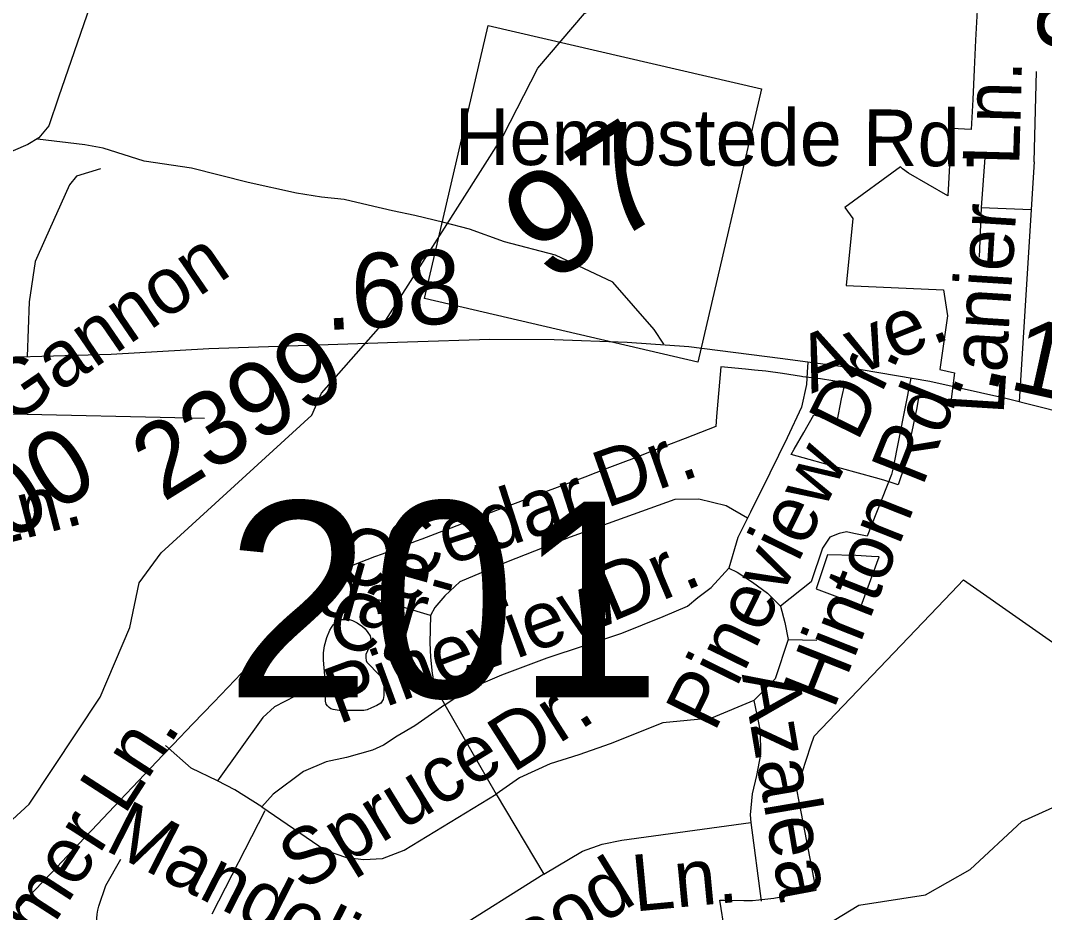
# Model space of a CAD drawing. Extents: x 2001466 to 31450019, y -30647475 to 847247.
# Drawn here: x 2193786 to 2197224, y 752905 to 755901 of the extents above; entities that cross this region are included whole.
import ezdxf

# ---------------------------------------------------------------- set-up
doc = ezdxf.new("R2010")
doc.units = 0
for name, color, linetype in [('Exist Boundary Political City Limit New', 7, 'Continuous'), ('Exist Boundary Political City Limit New Hole', 7, 'Continuous'), ('Exist Hydrographic Misc Water Feature', 7, 'Continuous'), ('Exist Road Non-System Type 51', 7, 'Continuous'), ('Exist Road Non-System Type 51 Label', 7, 'Continuous'), ('Exist Road Primary NC Attributed', 7, 'Continuous'), ('Exist Road Primary NC Service Mileage Hundredths English Label', 7, 'Continuous'), ('Exist Road Primary NC Shield CELL', 7, 'Continuous'), ('Exist Road Primary NC Shield Number Label', 7, 'Continuous'), ('Exist Road Secondary Mileage Hundredths English Label', 7, 'Continuous'), ('Exist Road Secondary Structure Standard Bridge Number Label', 7, 'Continuous'), ('Exist Road Secondary Type 51 Attributed', 7, 'Continuous'), ('Exist Road Secondary Type 51 Label', 7, 'Continuous'), ('Exist Road Secondary Type 51 Number Label', 7, 'Continuous'), ('Map Preparation Boundary City Limit Buffer Line', 7, 'Continuous')]:
    doc.layers.add(name, color=color, linetype=linetype)

msp = doc.modelspace()

# ---------------------------------------------------------------- linework, layer by layer
at = {"layer": 'Exist Boundary Political City Limit New'}
for points in [[(2196997, 755935.2), (2196992.2, 755835.1), (2196987.5, 755735.8), (2196982.8, 755635.9), (2196977.8, 755535.2), (2196911.2, 755538.6), (2196898.5, 755312.2), (2196767.2, 755388.6), (2196746.5, 755402.9), (2196740.5, 755409.8), (2196553.2, 755272.4), (2196580, 755236.2), (2196557.8, 755010.5), (2196884, 754995.9), (2196898.2, 754908.6), (2196872.2, 754729.2), (2196921.2, 754717.7), (2196909, 754620), (2196802, 754642), (2196794.5, 754600.3), (2196775.2, 754505.1), (2196760.8, 754433.4), (2196754.2, 754407.6), (2196732.5, 754342.1), (2196722.5, 754345.2), (2196684.5, 754357.4), (2196655.8, 754365.2), (2196541.8, 754396.8), (2196373.5, 754443.1), (2196383, 754461.5), (2196415.8, 754517.7), (2196448.8, 754576.6), (2196516.2, 754557.4), (2196527.5, 754554.2), (2196542.5, 754629.9), (2196554.2, 754683.8), (2196472, 754697.2), (2196412.2, 754704.4), (2196408, 754705.1), (2196344.2, 754715.1), (2196287.5, 754722.8), (2196250, 754726.8), (2196220.2, 754729.8), (2196136.8, 754738.2), (2196123, 754571.3), (2196119.8, 754537.2), (2196017.8, 754497.5), (2196008, 754493.9), (2195903.2, 754453.5), (2195829.2, 754424.8), (2195825.8, 754423.4), (2195754.8, 754396.1), (2195680.2, 754367.8), (2195605, 754339.4), (2195530, 754311.1), (2195508.2, 754302.8)], [(2195508.2, 754302.8), (2195455.5, 754282.6), (2195380.2, 754253.9), (2195318.8, 754230.7), (2195305.8, 754225.7), (2195230.2, 754196.6), (2195192, 754182), (2195132.8, 754159.4), (2195114, 754152.3), (2195000, 754108.9), (2194974.2, 754099.6), (2194856.8, 754054.4), (2194800.8, 753995.6), (2194786.5, 753980.7), (2194590.5, 753775), (2194505.5, 753685.9), (2194435.2, 753612.3), (2194365.2, 753538.8), (2194299, 753469.4), (2194264.5, 753433.3), (2194162, 753326.2), (2194119.8, 753281.1), (2194025.8, 753182), (2193958.2, 753110.9), (2193909.5, 753059.3), (2193835.8, 752981.8), (2193780.8, 752923.6)], [(2196150.5, 752841.3), (2196133.2, 752947), (2196166, 752946.6), (2196214, 752946), (2196243.2, 752945.6), (2196264.2, 752947.8), (2196314.8, 752953.2), (2196457.2, 752980.6), (2196441.2, 753063.4), (2196425.2, 753145.5), (2196413, 753208.7), (2196399.8, 753278.2), (2196391.8, 753318.5), (2196410.5, 753375.5), (2196439.5, 753464.9), (2196450, 753497.2), (2196840.2, 753905.4), (2196911.5, 753979.8), (2196951.2, 754023.1), (2197381, 753721.6)]]:
    msp.add_lwpolyline(points, dxfattribs=at)
at = {"layer": 'Exist Boundary Political City Limit New Hole'}
msp.add_lwpolyline([(2196537.8, 753961.9), (2196608.2, 753935.6), (2196669, 754100.3), (2196642.8, 754100.5), (2196590.5, 754103.8), (2196494.8, 754107), (2196456.5, 753992.3), (2196537.8, 753961.9)], dxfattribs=at)
at = {"layer": 'Exist Hydrographic Misc Water Feature'}
for points in [[(2195193.4, 755178.8), (2195406.9, 755513.2), (2195523, 755740.5), (2195679.9, 755924.2), (2195803.9, 755990.5), (2196153.9, 756052.3), (2196676.8, 756297.4), (2196742.9, 756355.1), (2197064, 756856.9)], [(2192904.9, 752362.9), (2192920.9, 752513.6), (2193111, 752772.1), (2193325.9, 752931.6), (2193632.8, 753102.5), (2193814.9, 753269.3), (2194054, 753628.5), (2194152.8, 753862.7), (2194184.8, 754012.9), (2194258.9, 754113.1), (2194763.9, 754575.1), (2194796.9, 754649.9), (2195012, 754894.8), (2195193.4, 755178.8)], [(2194803.3, 753753.3), (2194802.9, 753777.2), (2194807, 753801.3), (2194814.1, 753829.5), (2194824.6, 753853.5), (2194836.1, 753871.6), (2194848.2, 753883.6), (2194859.9, 753889.5), (2194867.9, 753889.5), (2194880.4, 753889.7), (2194890, 753889.8), (2194900.1, 753885.9), (2194916.3, 753878.1), (2194934.1, 753866.1), (2194942.7, 753858.3), (2194952.5, 753846.3), (2194960.3, 753834.2), (2194962.6, 753822.5), (2194960.5, 753810.2), (2194956.4, 753798.2), (2194950.7, 753784.5), (2194945, 753772.4), (2194945, 753760.2), (2194946.6, 753752.2), (2194949.1, 753746.2), (2194961.2, 753734.2), (2194979, 753714.5), (2194993.4, 753700.6), (2194999.3, 753690.8), (2195003.2, 753678.8), (2195005.9, 753660.6), (2195005.7, 753634.6), (2195003.8, 753620.7), (2194995.8, 753608.5), (2194982.1, 753600.4), (2194964.2, 753592.6), (2194950.1, 753586.2), (2194938.2, 753584.3), (2194902.1, 753584.1), (2194856.2, 753583.8), (2194835.9, 753587.7), (2194828.3, 753589.6), (2194822.1, 753593.4), (2194816.2, 753599.6), (2194812.1, 753605.5), (2194810, 753615.5), (2194809.6, 753631.4), (2194809.4, 753671.2), (2194807.4, 753701.5), (2194803.3, 753753.3)], [(2193961.9, 751278.4), (2194127.8, 751412.8), (2194292.9, 751698.1), (2194956.9, 751953.5), (2195996.9, 752211), (2196146, 752286.6), (2196236.8, 752402.9), (2196425.8, 752779.5), (2196516.9, 752879.3), (2196599.9, 752930.1), (2196823.9, 752964.8), (2196974, 753050.3), (2197147.8, 753210.8), (2197570.9, 753402.2), (2197976.9, 753705.5), (2198038.3, 753737.8)]]:
    msp.add_lwpolyline(points, dxfattribs=at)
at = {"layer": 'Exist Road Non-System Type 51'}
for p, q in [((2197188.3, 755426.4), (2197196.4, 755729.8)), ((2194002.1, 755483.8), (2193843.6, 755502.4)), ((2197188.3, 755426.4), (2197138.1, 754621.5)), ((2196428.6, 754754.1), (2196427, 754720)), ((2196775.1, 754700.2), (2196713.9, 754393.9)), ((2195162.7, 753902.6), (2194988.2, 753955.3)), ((2195210.5, 753602.7), (2195383.3, 753302.9)), ((2194606.6, 753247.2), (2194428.8, 752900.3))]:
    msp.add_line(p, q, dxfattribs=at)
for points in [[(2195207.2, 755222.2), (2195109.5, 755245.9), (2195035.4, 755261.7), (2194953.7, 755280.3), (2194872.1, 755300), (2194796.3, 755307.5), (2194712.6, 755321.3), (2194550.7, 755357.2), (2194360.4, 755404.5), (2194200.9, 755428.2), (2194063.9, 755472.6), (2194002.1, 755483.8)], [(2197023.6, 755439.8), (2197011, 755272.7)], [(2194054.4, 755402.9), (2193974.1, 755377.7), (2193950.4, 755349.3), (2193867.8, 755164.3), (2193834.9, 755091.8), (2193815.1, 754956.6), (2193808.2, 754772.3)], [(2197011, 755272.7), (2197004.7, 755105.6)], [(2197011, 755272.7), (2197178.2, 755265.7)], [(2195945.9, 754814), (2195912.9, 754862.7), (2195774.4, 755022), (2195582.2, 755113.4), (2195410.4, 755157.6), (2195293.8, 755200.2), (2195207.2, 755222.2)], [(2196427, 754720), (2196425, 754678.2), (2196407.5, 754602.6), (2196359.4, 754499.6), (2196301, 754380.8), (2196236.3, 754250.2), (2196226.1, 754229.4)], [(2196713.9, 754393.9), (2196710.3, 754376.2), (2196627.7, 754168.8), (2196583.2, 754178.7), (2196558.5, 754183.6), (2196533.8, 754178.7), (2196502.6, 754165.5), (2196477.9, 754129.3), (2196440, 754015.6), (2196337.5, 753934.3)], [(2196226.1, 754229.4), (2196154.5, 754271.4), (2196063.2, 754293.5), (2195982.9, 754291.9), (2195871.1, 754252.5), (2195631.6, 754165.5), (2195417.8, 754082.4), (2195260.4, 754016.3), (2195210, 753969.1), (2195177, 753929.7), (2195162.7, 753902.6)], [(2196226.1, 754229.4), (2196194.5, 754165.1), (2196163.4, 754061.7)], [(2195210.5, 753602.7), (2195286.2, 753653.8), (2195401.4, 753703.2), (2195554.6, 753760.9), (2195805, 753843.1), (2195943.5, 753899.8), (2196025.4, 753934.4), (2196060, 753962.8), (2196104.1, 753997.4), (2196163.4, 754061.7)], [(2196163.4, 754061.7), (2196191.4, 754048.5), (2196242.8, 754014.5), (2196293.8, 753978), (2196337.5, 753934.3), (2196352, 753879.6), (2196362.6, 753822.2), (2196319.8, 753690.4), (2196247.4, 753617.9), (2196105.8, 753558.6), (2195942.8, 753542.1), (2195765.7, 753471.4), (2195660, 753435), (2195564.4, 753405), (2195460.7, 753357.2), (2195383.3, 753302.9)], [(2195162.7, 753902.6), (2195159.7, 753811.6), (2195162.7, 753762.5), (2195167.6, 753708.2), (2195175.4, 753666.7), (2195210.5, 753602.7)], [(2196362.6, 753822.2), (2196459.7, 753820.2)], [(2194708.3, 753632.4), (2194639.2, 753596.1), (2194599.6, 753559.9), (2194447.8, 753347.4)], [(2195210.5, 753602.7), (2195109.7, 753531.9), (2195050.4, 753497.3), (2195004.3, 753467.6), (2194968.1, 753451.1), (2194880.8, 753426.4), (2194811.7, 753411.6), (2194736, 753378.7), (2194633.9, 753302.9), (2194596, 753260)], [(2196247.4, 753617.9), (2196268.8, 753515.4), (2196270.4, 753436.3), (2196257.2, 753365.5), (2196242.4, 753304.5), (2196235.8, 753233.7), (2196237.5, 753207.3)], [(2194596, 753260), (2194505.5, 753317.7), (2194447.8, 753347.4), (2194358.9, 753390.2), (2194273.3, 753466)], [(2194596, 753260), (2194808.4, 753115.1), (2194880.8, 753090.3), (2194938.5, 753083.8), (2195001, 753087), (2195073.5, 753115.1), (2195383.3, 753302.9)], [(2195383.3, 753302.9), (2195542.4, 753034.3)], [(2195542.4, 753034.3), (2195673.1, 753111.8), (2195739, 753134.8), (2195804.8, 753148), (2196237.5, 753207.3)], [(2196237.5, 753207.3), (2196272.4, 752943.7)], [(2194044.7, 752849.4), (2194042.4, 752885.1), (2194043.3, 752900.3), (2194045.8, 752913.5), (2194049, 752926.7), (2194072.9, 752995.9), (2194122.8, 753084.6)], [(2195542.4, 753034.3), (2195237.1, 752841.6), (2195174.6, 752792.1), (2195108.7, 752726.2), (2195065.9, 752673.5)]]:
    msp.add_lwpolyline(points, dxfattribs=at)
at = {"layer": 'Exist Road Primary NC Attributed'}
msp.add_lwpolyline([(2193296.5, 754751.1), (2193546.6, 754764.7), (2194090.2, 754780.5), (2194418.8, 754799.3), (2195084.8, 754822.3), (2195362.1, 754830.7), (2195577.1, 754829.7), (2195823, 754820.2), (2196029.2, 754805.6), (2196336.3, 754766.8), (2196555, 754737.5), (2196839.1, 754689.4), (2197093.3, 754632.8), (2197487.3, 754533.3)], dxfattribs=at)
at = {"layer": 'Exist Road Primary NC Shield CELL'}
msp.add_lwpolyline([(2195142.4, 754966.8), (2195355.6, 755884.3), (2196273, 755671.1), (2196059.8, 754753.7)], close=True, dxfattribs=at)
at = {"layer": 'Exist Road Secondary Type 51 Attributed'}
msp.add_lwpolyline([(2194040.2, 756010.3), (2193914.2, 755643.8), (2193881.7, 755547.5), (2193847.2, 755506.6), (2193810.6, 755484.6), (2193531.7, 755364.2), (2193160.2, 755204), (2192800.8, 755040.7), (2192624, 754966.3), (2192432.5, 754885.7), (2192401.1, 754859.5), (2192389.6, 754834.4), (2192405.3, 754799.8), (2192461.5, 754721.8)], dxfattribs=at)
at = {"layer": 'Exist Road Secondary Type 51 Number Label'}
msp.add_line((2193306.3, 754590.3), (2194403.3, 754565.6), dxfattribs=at)
at = {"layer": 'Map Preparation Boundary City Limit Buffer Line'}
for points in [[(2196997, 755935.2), (2196992.2, 755835.1), (2196987.5, 755735.8), (2196982.8, 755635.9), (2196977.8, 755535.2), (2196911.2, 755538.6), (2196898.5, 755312.2), (2196767.2, 755388.6), (2196746.5, 755402.9), (2196740.5, 755409.8), (2196553.2, 755272.4), (2196580, 755236.2), (2196557.8, 755010.5), (2196884, 754995.9), (2196898.2, 754908.6), (2196872.2, 754729.2), (2196921.2, 754717.7), (2196909, 754620), (2196802, 754642), (2196794.5, 754600.3), (2196775.2, 754505.1), (2196760.8, 754433.4), (2196754.2, 754407.6), (2196732.5, 754342.1), (2196722.5, 754345.2), (2196684.5, 754357.4), (2196655.8, 754365.2), (2196541.8, 754396.8), (2196373.5, 754443.1), (2196383, 754461.5), (2196415.8, 754517.7), (2196448.8, 754576.6), (2196516.2, 754557.4), (2196527.5, 754554.2), (2196542.5, 754629.9), (2196554.2, 754683.8), (2196472, 754697.2), (2196412.2, 754704.4), (2196408, 754705.1), (2196344.2, 754715.1), (2196287.5, 754722.8), (2196250, 754726.8), (2196220.2, 754729.8), (2196136.8, 754738.2), (2196123, 754571.3), (2196119.8, 754537.2), (2196017.8, 754497.5), (2196008, 754493.9), (2195903.2, 754453.5), (2195829.2, 754424.8), (2195825.8, 754423.4), (2195754.8, 754396.1), (2195680.2, 754367.8), (2195605, 754339.4), (2195530, 754311.1), (2195508.2, 754302.8)], [(2195508.2, 754302.8), (2195455.5, 754282.6), (2195380.2, 754253.9), (2195318.8, 754230.7), (2195305.8, 754225.7), (2195230.2, 754196.6), (2195192, 754182), (2195132.8, 754159.4), (2195114, 754152.3), (2195000, 754108.9), (2194974.2, 754099.6), (2194856.8, 754054.4), (2194800.8, 753995.6), (2194786.5, 753980.7), (2194590.5, 753775), (2194505.5, 753685.9), (2194435.2, 753612.3), (2194365.2, 753538.8), (2194299, 753469.4), (2194264.5, 753433.3), (2194162, 753326.2), (2194119.8, 753281.1), (2194025.8, 753182), (2193958.2, 753110.9), (2193909.5, 753059.3), (2193835.8, 752981.8), (2193780.8, 752923.6)], [(2196537.8, 753961.9), (2196608.2, 753935.6), (2196669, 754100.3), (2196642.8, 754100.5), (2196590.5, 754103.8), (2196494.8, 754107), (2196456.5, 753992.3), (2196537.8, 753961.9)], [(2196150.5, 752841.3), (2196133.2, 752947), (2196166, 752946.6), (2196214, 752946), (2196243.2, 752945.6), (2196264.2, 752947.8), (2196314.8, 752953.2), (2196457.2, 752980.6), (2196441.2, 753063.4), (2196425.2, 753145.5), (2196413, 753208.7), (2196399.8, 753278.2), (2196391.8, 753318.5), (2196410.5, 753375.5), (2196439.5, 753464.9), (2196450, 753497.2), (2196840.2, 753905.4), (2196911.5, 753979.8), (2196951.2, 754023.1), (2197381, 753721.6)]]:
    msp.add_lwpolyline(points, dxfattribs=at)

# ---------------------------------------------------------------- texts
at = {"layer": 'Exist Road Non-System Type 51 Label'}
for s, rotation, p in [('Ln.', 88.4528, (2197138.6, 755412.4)), ('Hempstede Rd.', 359.8405, (2195243.8, 755416.1)), ('Lanier', 86.437, (2197085.9, 754574.8)), ('Pineview Dr.', 63.8071, (2196115.3, 753507.3)), ('Hinton Rd.', 68.3285, (2196516.1, 753584)), ('Dr.', 19.4053, (2195751.8, 754262.7)), ('Cedar', 17.9351, (2195046.4, 754013.9)), ('Ce-', 344.3142, (2194830, 754033.4)), ('Dr.', 22.9407, (2195769.4, 753879.5)), ('dar ', 344.3142, (2194768.8, 753916.8)), ('Pineview', 20.2736, (2194852.7, 753536.2)), ('Ct.', 344.3142, (2194804.3, 753815.1)), ('Azalea Dr.', 279.6318, (2196207, 753704.5)), ('Dr.', 32.6087, (2195438, 753371.7)), ('Dulcimer Ln.', 57.1215, (2193552.4, 752328.2)), ('Spruce', 31.5425, (2194731.4, 752974)), ('Mandolin', 332.9731, (2194064, 753117.5)), ('Sasswood', 31.6232, (2194862.3, 752326.4)), ('Ln.', 5.4071, (2195847.3, 752908.5))]:
    msp.add_text(s, height=190, rotation=rotation, dxfattribs=at).set_placement(p)
at = {"layer": 'Exist Road Primary NC Service Mileage Hundredths English Label'}
for s, rotation, p in [('.68', 3.15, (2194809.4, 754860.6)), ('.12', 347.5146, (2197007.5, 754684.8))]:
    msp.add_text(s, height=250, rotation=rotation, dxfattribs=at).set_placement(p)
at = {"layer": 'Exist Road Primary NC Shield Number Label'}
msp.add_text('97', height=350, rotation=31.918, dxfattribs=at).set_placement((2195554.9, 755012.4))
at = {"layer": 'Exist Road Secondary Mileage Hundredths English Label'}
msp.add_text('.37', height=250, rotation=88.1267, dxfattribs=at).set_placement((2197445.4, 755696.5))
at = {"layer": 'Exist Road Secondary Structure Standard Bridge Number Label'}
msp.add_text('201', height=656.17, dxfattribs=at).set_placement((2194474.1, 753628.4))
at = {"layer": 'Exist Road Secondary Type 51 Label'}
for s, rotation, p in [('Gannon', 34.3777, (2193753.9, 754540)), ('Ave.', 21.7483, (2196441.2, 754647.3)), ('Debbie Ln.', 14.5329, (2192815.2, 753905.2))]:
    msp.add_text(s, height=190, rotation=rotation, dxfattribs=at).set_placement(p)
at = {"layer": 'Exist Road Secondary Type 51 Number Label'}
for s, p in [('2399', (2194265.1, 754281.5)), ('2400', (2193429.2, 753950.2))]:
    msp.add_text(s, height=250, rotation=31.918, dxfattribs=at).set_placement(p)

doc.saveas('drawing.dxf')
